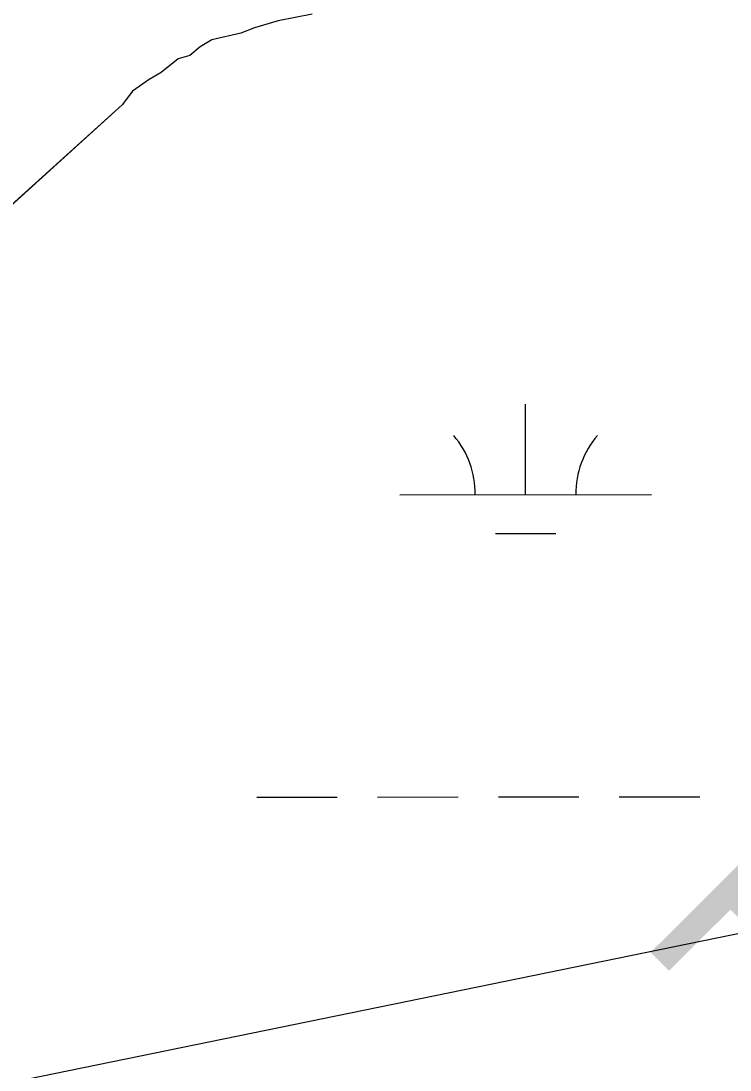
# Model space of a CAD drawing. Extents: x 3279314 to 3317160, y 734079 to 759431.
# Drawn here: x 3305821.7 to 3306103.3, y 741944.3 to 742361 of the extents above; entities that cross this region are included whole.
import ezdxf

# ---------------------------------------------------------------- set-up
doc = ezdxf.new("R2010")
doc.units = 0
for name, color, linetype in [('V-RIVR-RANG-IDEN', 7, 'Continuous'), ('V-SITE-VEGE', 7, 'Continuous'), ('V-TOPO-MINR', 7, 'Continuous'), ('V-TOPO-SHOR', 7, 'Continuous'), ('V-WETL-SWMP', 7, 'Continuous')]:
    doc.layers.add(name, color=color, linetype=linetype)

msp = doc.modelspace()

# ---------------------------------------------------------------- linework, layer by layer
at = {"layer": 'V-SITE-VEGE'}
msp.add_lwpolyline([(3305937.31, 742363.81), (3305923.82, 742361.05), (3305914.39, 742358.3), (3305909, 742356.25), (3305897.54, 742353.5), (3305892.82, 742350.77), (3305888.79, 742347.38), (3305884.07, 742346.01), (3305877.35, 742340.58), (3305872.64, 742337.86), (3305865.91, 742333.1), (3305861.89, 742327.68), (3305811.49, 742282.22)], dxfattribs=at)
at = {"layer": 'V-TOPO-MINR'}
msp.add_lwpolyline([(3307141.74, 742210.36), (3305248.78, 741822.75), (3305237.08, 741818.63), (3305225.78, 741813.72), (3305215.05, 741807.65), (3305204.72, 741800.8), (3304937.24, 741602.33), (3304838.18, 741526.67), (3304740.58, 741449.21), (3304645.17, 741369.07), (3304551.22, 741287.13), (3304390.34, 741142.82), (3304378.1, 741131.53), (3304366.07, 741120.02), (3304354.36, 741108.18), (3304342.87, 741096.12), (3304306.97, 741057.41), (3304293.16, 741044.21), (3304278.46, 741032.25), (3304262.43, 741022.13), (3304247.44, 741014.26)], dxfattribs=at)
at = {"layer": 'V-TOPO-SHOR'}
for p, q in [((3305914.39, 742358.3), (3305909, 742356.25)), ((3305914.39, 742358.3), (3305909, 742356.25)), ((3305923.82, 742361.05), (3305914.39, 742358.3)), ((3305923.82, 742361.05), (3305914.39, 742358.3)), ((3305909, 742356.25), (3305897.54, 742353.5)), ((3305909, 742356.25), (3305897.54, 742353.5)), ((3305892.83, 742350.78), (3305888.79, 742347.38)), ((3305892.83, 742350.78), (3305888.79, 742347.38)), ((3305897.54, 742353.5), (3305892.83, 742350.78)), ((3305897.54, 742353.5), (3305892.83, 742350.78)), ((3305884.08, 742346.01), (3305877.35, 742340.58)), ((3305884.08, 742346.01), (3305877.35, 742340.58)), ((3305888.79, 742347.38), (3305884.08, 742346.01)), ((3305888.79, 742347.38), (3305884.08, 742346.01)), ((3305872.64, 742337.86), (3305865.92, 742333.1)), ((3305872.64, 742337.86), (3305865.92, 742333.1)), ((3305877.35, 742340.58), (3305872.64, 742337.86)), ((3305877.35, 742340.58), (3305872.64, 742337.86)), ((3305865.92, 742333.1), (3305861.89, 742327.68)), ((3305865.92, 742333.1), (3305861.89, 742327.68)), ((3305861.89, 742327.68), (3305811.5, 742282.22)), ((3305861.89, 742327.68), (3305811.5, 742282.22))]:
    msp.add_line(p, q, dxfattribs=at)
at = {"layer": 'V-WETL-SWMP'}
for p, q in [((3305914.39, 742358.3), (3305909, 742356.25)), ((3305914.39, 742358.3), (3305909, 742356.25)), ((3305923.82, 742361.05), (3305914.39, 742358.3)), ((3305923.82, 742361.05), (3305914.39, 742358.3)), ((3305909, 742356.25), (3305897.54, 742353.5)), ((3305909, 742356.25), (3305897.54, 742353.5)), ((3305892.83, 742350.78), (3305888.79, 742347.38)), ((3305892.83, 742350.78), (3305888.79, 742347.38)), ((3305897.54, 742353.5), (3305892.83, 742350.78)), ((3305897.54, 742353.5), (3305892.83, 742350.78)), ((3305884.08, 742346.01), (3305877.35, 742340.58)), ((3305884.08, 742346.01), (3305877.35, 742340.58)), ((3305888.79, 742347.38), (3305884.08, 742346.01)), ((3305888.79, 742347.38), (3305884.08, 742346.01)), ((3305872.64, 742337.86), (3305865.92, 742333.1)), ((3305872.64, 742337.86), (3305865.92, 742333.1)), ((3305877.35, 742340.58), (3305872.64, 742337.86)), ((3305877.35, 742340.58), (3305872.64, 742337.86)), ((3305865.92, 742333.1), (3305861.89, 742327.68)), ((3305865.92, 742333.1), (3305861.89, 742327.68)), ((3305861.89, 742327.68), (3305811.5, 742282.22)), ((3305861.89, 742327.68), (3305811.5, 742282.22)), ((3306022.1, 742172.85), (3306022.08, 742208.85)), ((3305972.1, 742172.82), (3306072.1, 742172.87)), ((3306010.11, 742157.41), (3306034.11, 742157.42)), ((3305915.32, 742052.72), (3305947.32, 742052.74)), ((3305963.32, 742052.74), (3305995.32, 742052.76)), ((3306011.32, 742052.77), (3306043.32, 742052.79)), ((3306059.32, 742052.79), (3306091.32, 742052.81))]:
    msp.add_line(p, q, dxfattribs=at)
for centre, start, end in [((3305966.86, 742173.29), 359.2573, 40.801), ((3306077.34, 742173.35), 139.2573, 180.801)]:
    msp.add_arc(centre, 35.25, start, end, dxfattribs=at)

# ---------------------------------------------------------------- texts
at = {"layer": 'V-RIVR-RANG-IDEN'}
msp.add_text('R-242.3', height=83, rotation=314.8926, dxfattribs=at).set_placement((3306065.33, 741997.47))

doc.saveas('drawing.dxf')
